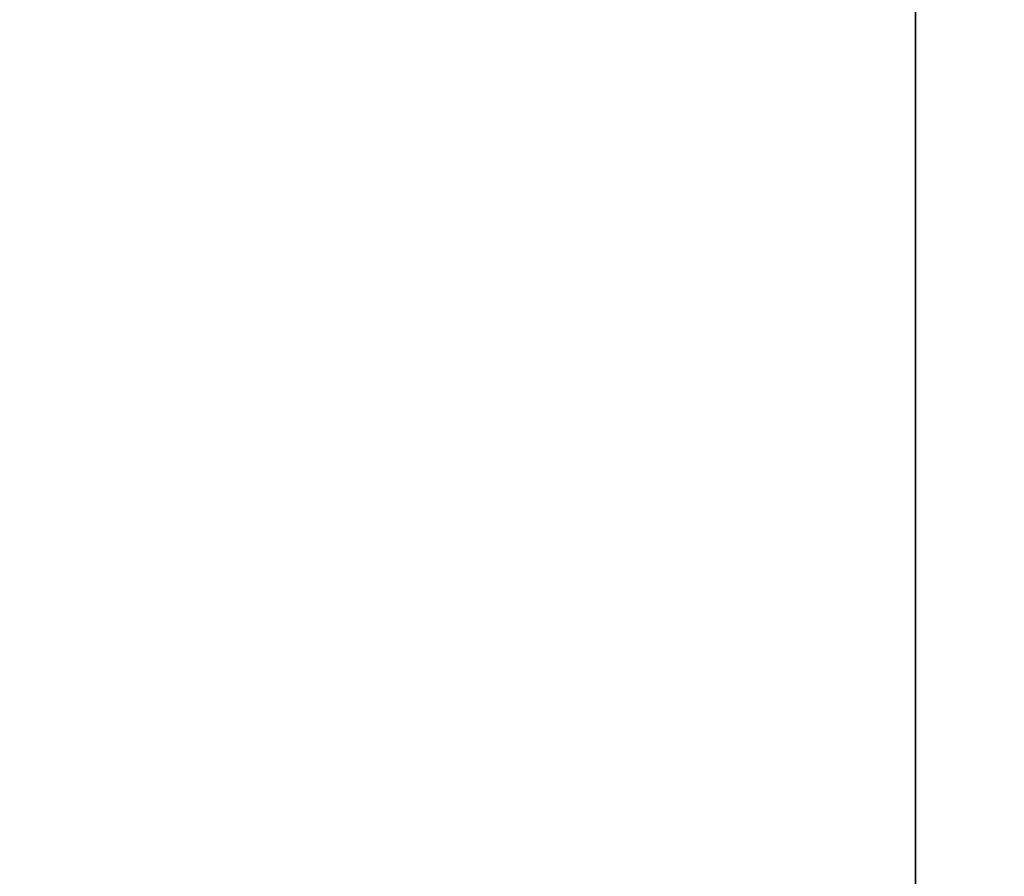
# Model space of a CAD drawing. Header units: millimetres. Extents: x -125 to 171, y -35 to 1363.
# Tile 812 of 1056: x -52.872 to -52.495, y 1225.169 to 1225.497. Entities that reach past the tile are written whole.
import ezdxf

# ---------------------------------------------------------------- set-up
doc = ezdxf.new("R2010")
doc.units = ezdxf.units.MM
doc.header["$LTSCALE"] = 65.185185
doc.layers.add('2680', color=7, linetype='CONTINUOUS')
doc.layers.add('2681', color=7, linetype='CONTINUOUS')

msp = doc.modelspace()

# ---------------------------------------------------------------- linework, layer by layer
at = {"layer": '2680', "linetype": 'CONTINUOUS'}
for points in [[(-52.52865, 1225.7, 296.39159), (-53.44718, 1225.7, 295.56454), (-52.5286, 1223.2, 296.39161), (-52.52865, 1225.7, 296.39159)], [(-53.44718, 1225.7, 295.56454), (-53.44718, 1223.2, 295.56454), (-52.5286, 1223.2, 296.39161), (-53.44718, 1225.7, 295.56454)], [(-51.29927, 1225.7, 296.52081), (-52.52865, 1225.7, 296.39159), (-51.29932, 1223.2, 296.52082), (-51.29927, 1225.7, 296.52081)], [(-52.52865, 1225.7, 296.39159), (-52.5286, 1223.2, 296.39161), (-51.29932, 1223.2, 296.52082), (-52.52865, 1225.7, 296.39159)]]:
    msp.add_3dface(points, dxfattribs=at)
at = {"layer": '2681', "linetype": 'CONTINUOUS'}
for points in [[(-53.20141, 1225.7, 293.22624), (-52.131, 1225.7, 292.60823), (-53.20142, 1223.2, 293.22624), (-53.20141, 1225.7, 293.22624)], [(-52.131, 1225.7, 292.60823), (-52.13095, 1223.2, 292.60822), (-53.20142, 1223.2, 293.22624), (-52.131, 1225.7, 292.60823)]]:
    msp.add_3dface(points, dxfattribs=at)

doc.saveas('drawing.dxf')
